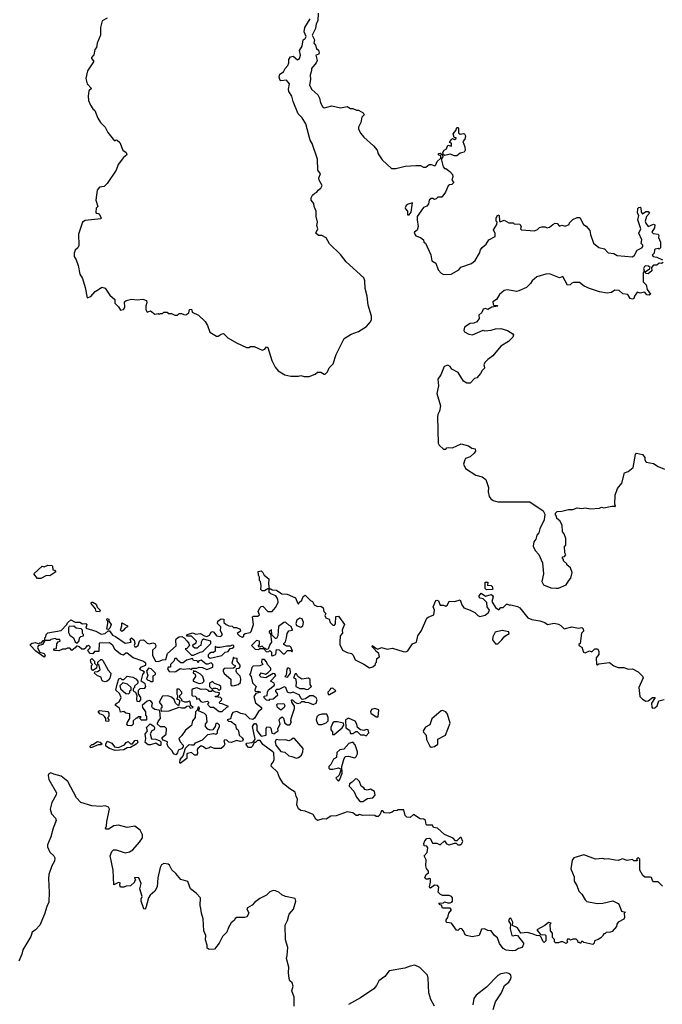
# Model space of a CAD drawing. Extents: x 2293878 to 2522763, y 823964 to 1006972.
# Tile 351 of 407: x 2450372 to 2456184, y 867631 to 876536. Entities that reach past the tile are written whole.
import ezdxf

# ---------------------------------------------------------------- set-up
doc = ezdxf.new("R2010")
doc.units = 0

msp = doc.modelspace()

# ---------------------------------------------------------------- linework, layer by layer
at = {"layer": '0CON20XD'}
for points in [[(2453070.8, 876595), (2453070, 876525), (2453052.5, 876497.5), (2453047.5, 876455), (2453018, 876395), (2453038.8, 876355), (2453032.5, 876325), (2453048.8, 876305), (2453057.5, 876275), (2453075, 876260), (2453080, 876235), (2453075, 876220), (2453050, 876215), (2453061.7, 876168.3), (2453052.5, 876145), (2453012.5, 876095), (2453012.5, 876075), (2453000, 876035), (2453003.3, 875995), (2452993.3, 875945), (2453013.3, 875905), (2453067.5, 875855), (2453085, 875827.5), (2453092.5, 875785), (2453110.7, 875750.7), (2453125, 875740), (2453150, 875745), (2453195, 875757.5), (2453275, 875740), (2453335, 875750), (2453363, 875733), (2453385, 875732.5), (2453417, 875717), (2453437, 875717), (2453480, 875695), (2453486.7, 875675), (2453466.7, 875655), (2453456.7, 875605), (2453437.5, 875565), (2453437.5, 875545), (2453456.4, 875506.4), (2453484.1, 875474.1), (2453573.3, 875395), (2453606.1, 875356.1), (2453615, 875322.5), (2453649.5, 875269.5), (2453735, 875190), (2453775, 875190), (2453859.3, 875210.7), (2453955, 875218), (2453996.4, 875216.4), (2454025, 875202.5), (2454045, 875202.5), (2454075, 875227.5), (2454095, 875227.5), (2454127, 875213), (2454137, 875223), (2454146.4, 875253.6), (2454180, 875285), (2454180, 875305), (2454160, 875315), (2454160, 875325), (2454175, 875330), (2454188.3, 875318.3), (2454200, 875305), (2454200, 875295), (2454188.3, 875281.7), (2454187.5, 875265), (2454202.5, 875205), (2454215, 875190), (2454225, 875190), (2454263.3, 875163.3), (2454287.5, 875135), (2454290, 875115), (2454280, 875085), (2454297, 875063), (2454280, 875045), (2454258.3, 875041.7), (2454247, 875033), (2454222.5, 874975), (2454189.3, 874930.7), (2454155, 874930), (2454140, 874915), (2454125, 874910), (2454109.3, 874919.3), (2454095, 874918.8), (2454076.7, 874905), (2454069.3, 874870.7), (2454055, 874850), (2454023.6, 874836.4), (2453967.5, 874755), (2453966.2, 874725), (2453976.7, 874665), (2453967, 874633), (2453944.2, 874615.8), (2453940, 874605), (2453955, 874580), (2453995.7, 874565.7), (2454023.3, 874545), (2454027.5, 874525), (2454043.6, 874513.6), (2454090.8, 874410.8), (2454099.2, 874355), (2454135, 874333.8), (2454157.5, 874275), (2454185, 874244), (2454205, 874231.2), (2454275, 874233.8), (2454342.5, 874275), (2454361.7, 874298.3), (2454457.7, 874332.3), (2454491.7, 874358.3), (2454532, 874425), (2454540, 874455), (2454554.4, 874475.6), (2454590, 874505), (2454614.2, 874545.8), (2454672.5, 874575), (2454671.7, 874601.7), (2454657.5, 874635), (2454687.5, 874685), (2454690, 874705), (2454682.5, 874715), (2454680, 874745), (2454695, 874770), (2454707.5, 874765), (2454710, 874715), (2454718.3, 874708.3), (2454755, 874722.5), (2454795, 874697.5), (2454835, 874700), (2454845, 874690), (2454895, 874686.2), (2454907.5, 874665), (2454902.5, 874645), (2454910, 874635), (2455027.5, 874627.5), (2455055, 874637.5), (2455073.9, 874656.1), (2455095, 874663.3), (2455123, 874663), (2455143.8, 874653.8), (2455165, 874660), (2455192.5, 874685), (2455215, 874696.2), (2455233.8, 874693.8), (2455255, 874670), (2455275, 874677.5), (2455305, 874670), (2455340, 874685), (2455345, 874700), (2455375, 874727.5), (2455415, 874746.7), (2455437, 874747), (2455470, 874685), (2455495, 874670), (2455528.3, 874628.3), (2455533, 874593), (2455562.5, 874515), (2455610, 874475), (2455662.5, 874462.5), (2455695, 874426.2), (2455745, 874420), (2455775, 874402.5), (2455915, 874392.5), (2455933, 874407), (2455957, 874453), (2455998.3, 874471.7), (2456008.8, 874485), (2456007, 874497), (2455993, 874513), (2455997.5, 874545), (2455972.5, 874605), (2455990, 874645), (2455963.3, 874725), (2455970, 874765), (2455958.8, 874785), (2455963, 874827), (2455971.7, 874838.3), (2455985, 874840), (2455990, 874835), (2455992.5, 874795), (2456005, 874780), (2456035, 874800), (2456055, 874800), (2456067, 874787), (2456040, 874755), (2456028.8, 874715), (2456034.4, 874694.4), (2456057, 874667), (2456105, 874687.5), (2456115, 874680), (2456112.5, 874655), (2456090, 874615), (2456102.5, 874602.5), (2456147.5, 874595), (2456152.5, 874585), (2456150, 874565), (2456167.5, 874522.5)], [(2451165, 876548.8), (2451117.5, 876525), (2451103.3, 876465), (2451103.3, 876395), (2451072.5, 876325), (2451067.5, 876285), (2451052.5, 876265), (2451041.7, 876218.3), (2451022.5, 876195), (2451022.5, 876185), (2451040, 876165), (2451040, 876155), (2450986.4, 876073.6), (2450972, 876005), (2450981.2, 875955), (2451022.5, 875915), (2450996.4, 875893.6), (2450991.2, 875845), (2450996.2, 875805), (2451013.9, 875763.9), (2451035, 875730), (2451052.5, 875715), (2451080, 875645), (2451103.3, 875605), (2451145, 875562.5), (2451170, 875515), (2451217.5, 875455), (2451235, 875440), (2451245, 875450), (2451255, 875447.5), (2451276.7, 875425), (2451306, 875356), (2451333.9, 875333.9), (2451342.5, 875315), (2451310.5, 875289.5), (2451263.3, 875225), (2451246.1, 875173.9), (2451162.5, 875055), (2451135, 875027.5), (2451095, 875021.2), (2451074, 874995), (2451061.2, 874905), (2451080, 874845), (2451065, 874830), (2451060, 874795), (2451065, 874787.5), (2451085, 874782.5), (2451095, 874770), (2451108.8, 874745), (2451106, 874735), (2450965, 874720), (2450940, 874705), (2450904.6, 874595.4), (2450907.1, 874495), (2450897.8, 874472.2), (2450875, 874451.2), (2450864.5, 874425), (2450864.4, 874395), (2450884, 874365), (2450902.4, 874312.4), (2450916.5, 874235), (2450939.5, 874195), (2450964, 874115), (2450981.7, 874021.7), (2451015, 874032.5), (2451053.6, 874076.4), (2451083.9, 874096.1), (2451115, 874117.5), (2451146.4, 874106.4), (2451187.5, 874045), (2451232.5, 874005), (2451233, 873973), (2451265, 873940), (2451285, 873907.5), (2451312.5, 873915), (2451322.5, 873935), (2451320, 873985), (2451335, 873997.5), (2451385, 874007.5), (2451435, 874002.5), (2451485, 874007.5), (2451520, 873995), (2451522.5, 873975), (2451513.3, 873945), (2451512.5, 873915), (2451525, 873890), (2451555, 873902.5), (2451595, 873873.3), (2451625, 873877.5), (2451635, 873872.5), (2451645, 873880), (2451665, 873880), (2451675, 873890), (2451705, 873890), (2451715, 873880), (2451745, 873880), (2451775, 873863.3), (2451800, 873865), (2451815, 873880), (2451835, 873880), (2451858.3, 873868.3), (2451875, 873867.5), (2451902.5, 873885), (2451907.5, 873915), (2451925, 873917.5), (2451930.7, 873890.7), (2451990, 873865), (2452050, 873805), (2452071.7, 873771.7), (2452090.7, 873710.7), (2452152.3, 873672.3), (2452167.5, 873672.5), (2452195, 873692.5), (2452215, 873697.5), (2452255, 873657.5), (2452333.3, 873613.3), (2452425, 873572.5), (2452445, 873572.5), (2452458.3, 873581.7), (2452491.7, 873581.7), (2452565, 873547.5), (2452590, 873555), (2452603.9, 873576.1), (2452615, 873572.5), (2452652.5, 873455), (2452683.6, 873393.6), (2452710.7, 873360.7), (2452770, 873325), (2452823.3, 873313.3), (2452895, 873312.5), (2452915, 873317.5), (2452945, 873307.5), (2452991.7, 873308.3), (2453045, 873330), (2453065, 873347.5), (2453097, 873347), (2453125, 873330), (2453135, 873330), (2453155, 873350), (2453171.7, 873388.3), (2453207, 873423), (2453235, 873507.5), (2453306.1, 873653.9), (2453369.3, 873690.7), (2453435, 873716.7), (2453508.8, 873761.2), (2453545, 873803.3), (2453552.5, 873825), (2453554, 873855), (2453522.9, 873955), (2453515.8, 874035), (2453497.5, 874105), (2453493.8, 874175), (2453485, 874202.5), (2453325, 874346.7), (2453275, 874412.5), (2453175, 874507.5), (2453145, 874562), (2453105, 874582.9), (2453073.3, 874585), (2453050, 874605), (2453070, 874645), (2453060, 874675), (2453066.2, 874705), (2453053.8, 874755), (2453054.1, 874804.1), (2453036.7, 874845), (2453032.5, 874875), (2453007.5, 874905), (2453007.5, 874925), (2453020.7, 874949.3), (2453041.7, 874968.3), (2453060, 874975), (2453072.5, 874995), (2453095, 875012.5), (2453107.5, 875035), (2453080, 875085), (2453076.7, 875105), (2453093, 875143), (2453070, 875175), (2453067.1, 875275), (2453016.7, 875416.7), (2453000.8, 875445), (2452958.8, 875595), (2452927.1, 875647.1), (2452890.8, 875685), (2452845.9, 875795.9), (2452833.8, 875845), (2452805, 875887.5), (2452802.3, 875907.7), (2452812.5, 875955), (2452785, 875987.5), (2452733.9, 875983.9), (2452724.1, 875994.1), (2452720, 876015), (2452726.4, 876043.6), (2452757.5, 876065), (2452772.5, 876095), (2452798.3, 876121.7), (2452806.7, 876145), (2452807.5, 876175), (2452820.7, 876199.3), (2452847, 876207), (2452885, 876173.3), (2452903.3, 876185), (2452913.3, 876215), (2452901.7, 876258.3), (2452926.7, 876295), (2452936.7, 876355), (2452955, 876366.7), (2452963.8, 876385), (2452946.2, 876425), (2452951.2, 876465), (2453000, 876545)], [(2454325, 875303.8), (2454305, 875303.8), (2454265, 875320), (2454218.3, 875308.3), (2454201.7, 875321.7), (2454200, 875335), (2454210, 875355), (2454233, 875367), (2454245, 875400), (2454276.7, 875393.3), (2454278.3, 875418.3), (2454260, 875425), (2454275, 875450), (2454285, 875460), (2454305, 875452.5), (2454318.3, 875461.7), (2454318.3, 875468.3), (2454301.7, 875471.7), (2454293.3, 875505), (2454316.7, 875533.3), (2454325, 875560), (2454335, 875560), (2454341.7, 875551.7), (2454341.7, 875511.7), (2454355, 875500), (2454385, 875507.5), (2454395, 875502.5), (2454403.3, 875485), (2454397.5, 875455), (2454380, 875435), (2454397.5, 875385), (2454400, 875355), (2454393, 875337), (2454355, 875330), (2454325, 875303.8)], [(2453880, 874770), (2453895, 874772.5), (2453912.5, 874795), (2453925, 874880), (2453885, 874866.7), (2453867.5, 874855), (2453857.5, 874835), (2453860, 874825), (2453880, 874805), (2453880, 874770)], [(2456167.5, 874522.5), (2456168.3, 874471.7), (2456155, 874460), (2456147.5, 874467.5), (2456118.3, 874461.7), (2456112.5, 874455), (2456110, 874425), (2456092.5, 874405), (2456100, 874395), (2456135, 874388.8), (2456185, 874363.3)], [(2456191.2, 874338.8), (2456175, 874330), (2456155, 874332.5), (2456135, 874316.2), (2456103.8, 874316.2), (2456087.5, 874295), (2456090, 874265), (2456055, 874237.5), (2456035, 874240), (2456030, 874255), (2456067.5, 874282.5), (2456072.5, 874295), (2456057.5, 874307.5), (2456035, 874310.8), (2456023.8, 874305), (2456013.8, 874285), (2456020, 874265), (2456010, 874245), (2456010, 874165), (2456037, 874137), (2456047.5, 874095), (2456077.5, 874055), (2456066.4, 874043.6), (2456045, 874047.5), (2456025, 874072.5), (2455985, 874061.2), (2455955, 874072.5), (2455932.5, 874035), (2455927.5, 874015), (2455915, 874007.5), (2455892.5, 874015), (2455870.7, 874050.7), (2455827.5, 874057.5), (2455795, 874087.5), (2455755, 874088.8), (2455725, 874067.5), (2455685, 874061.2), (2455615, 874073.8), (2455524.1, 874104.1), (2455475.9, 874125.9), (2455435, 874158), (2455381.7, 874158.3), (2455366.7, 874153.3), (2455351.7, 874138.3), (2455325, 874133.8), (2455285, 874212.5), (2455255, 874200), (2455165, 874238.8), (2455130, 874235), (2455049.3, 874210.7), (2455008, 874175), (2454991.3, 874148.7), (2454955, 874114.2), (2454887.3, 874082.7), (2454865, 874079.2), (2454785, 874092), (2454754.5, 874085.5), (2454710.9, 874049.1), (2454685, 874006.7), (2454650, 873985), (2454653, 873963), (2454661.7, 873951.7), (2454691.7, 873951.7), (2454695.9, 873944.1), (2454643, 873937), (2454606.4, 873913.6), (2454585, 873922.5), (2454565, 873917.5), (2454553, 873887), (2454523.3, 873865), (2454526.7, 873835), (2454505, 873802.5), (2454478.3, 873791.7), (2454445, 873788.8), (2454393.9, 873756.1), (2454387.5, 873725), (2454395, 873712.5), (2454435, 873692.5), (2454467, 873687), (2454565, 873727.5), (2454575, 873722.5), (2454635, 873726.7), (2454675, 873738.8), (2454725, 873743.8), (2454783.9, 873723.9), (2454832.5, 873695), (2454837.5, 873685), (2454832.5, 873665), (2454792.5, 873625), (2454725, 873583.3), (2454652.6, 873497.4), (2454605.8, 873464.2), (2454577.5, 873435), (2454570, 873415), (2454573.3, 873405), (2454576.2, 873385), (2454556, 873364), (2454540, 873335), (2454505, 873297.5), (2454485, 873290), (2454445, 873248.8), (2454415, 873250), (2454385, 873266.7), (2454337.5, 873345), (2454280, 873375), (2454265, 873400), (2454245, 873410), (2454211.7, 873398.3), (2454180, 873325), (2454153.8, 873285), (2454160, 873225), (2454146.2, 873155), (2454178.8, 873045), (2454170, 872995), (2454154.5, 872965.5), (2454151.1, 872945), (2454155.9, 872705.9), (2454165, 872687.5), (2454205, 872652.5), (2454225, 872653.3), (2454235, 872662.5), (2454253.8, 872666.2), (2454285, 872663.3), (2454365, 872700), (2454431.7, 872681.7), (2454460.5, 872660.5), (2454490, 872655), (2454493.3, 872635), (2454483.3, 872615), (2454445, 872582.5), (2454405, 872566.7), (2454396.7, 872555), (2454386.7, 872515), (2454405, 872477.5), (2454496.4, 872416.4), (2454555, 872402.5), (2454586.4, 872376.4), (2454612.5, 872305), (2454607.5, 872265), (2454616.7, 872225), (2454632.3, 872202.3), (2454655, 872186.2), (2454695, 872175.8), (2454985.9, 872175.9), (2455107.5, 872095), (2455120, 872065), (2455116.4, 872013.6), (2455075, 871930), (2455065.9, 871894.1), (2455050, 871875), (2455040.7, 871839.3), (2455023.3, 871815), (2455015.8, 871775), (2455035, 871736.2), (2455068.3, 871698.3), (2455100, 871625), (2455109.2, 871525), (2455094.2, 871455), (2455109.2, 871425), (2455175, 871396.7), (2455225, 871394.2), (2455244.1, 871395.9), (2455313.3, 871425), (2455337.5, 871465), (2455357.5, 871485), (2455370, 871535), (2455355, 871580), (2455320, 871605), (2455320, 871615), (2455291.7, 871641.7), (2455290, 871655), (2455280, 871665), (2455281.7, 871678.3), (2455298.3, 871681.7), (2455310, 871695), (2455302.5, 871715), (2455300, 871775), (2455310, 871785), (2455312.5, 871845), (2455296.7, 871886.7), (2455282.5, 871905), (2455277.5, 871965), (2455257.5, 872005), (2455230, 872025), (2455227, 872047), (2455218.3, 872058.3), (2455218.3, 872071.7), (2455231.7, 872088.3), (2455275, 872090), (2455335, 872107.5), (2455375, 872107.5), (2455415, 872120), (2455455, 872116.7), (2455485, 872122.5), (2455535, 872112.5), (2455615, 872117.5), (2455635, 872126.7), (2455655, 872122.5), (2455727, 872137), (2455747.5, 872137.5), (2455755, 872130), (2455760, 872135), (2455753.3, 872153.3), (2455756.9, 872235), (2455779.2, 872295), (2455818.6, 872345), (2455842, 872438), (2455875, 872450), (2455918.8, 872485), (2455941.2, 872605), (2455950, 872615), (2456003.3, 872605), (2456026.7, 872575), (2456026.7, 872555), (2456037.5, 872535), (2456105, 872523.3), (2456145, 872496.2), (2456205, 872470)], [(2450535, 871482.5), (2450500, 871525), (2450575, 871592.5), (2450595, 871587.5), (2450627, 871603), (2450665, 871600), (2450670, 871595), (2450671.7, 871561.7), (2450688.3, 871558.3), (2450698.3, 871541.7), (2450645, 871507.5), (2450615, 871510), (2450565, 871483.3), (2450535, 871482.5)], [(2450873.6, 870856.4), (2450845, 870832.5), (2450825, 870852.5), (2450805, 870852.5), (2450786.1, 870843.9), (2450758.3, 870841.7), (2450725, 870826.7), (2450690.7, 870830.7), (2450680, 870835), (2450680, 870845), (2450705, 870850), (2450708.3, 870891.7), (2450721.7, 870908.3), (2450740, 870915), (2450735, 870930), (2450705, 870930), (2450695, 870940), (2450655, 870930), (2450645, 870920), (2450600, 870920), (2450580, 870885), (2450538.3, 870871.7), (2450533.3, 870855), (2450556.1, 870816.1), (2450593, 870803), (2450602.5, 870785), (2450595, 870770), (2450517.5, 870825), (2450470, 870875), (2450471.7, 870888.3), (2450485, 870897.5), (2450515, 870902.5), (2450545, 870890), (2450555, 870900), (2450568.3, 870901.7), (2450585, 870920), (2450600, 870920), (2450600, 870945), (2450610, 870955), (2450613, 870977), (2450628.3, 870991.7), (2450748.3, 871011.7), (2450796.7, 871063.3), (2450807.5, 871085), (2450835, 871107.5), (2450875, 871087.5), (2450915, 871087.5), (2450940.7, 871070.7), (2450970, 871075), (2450980, 871065), (2450971.7, 871031.7), (2451060, 871005), (2451108.3, 870978.3), (2451145, 870983.3), (2451171.7, 871008.3), (2451185, 871010), (2451210.7, 870970.7), (2451238.3, 870958.3), (2451325, 870897.5), (2451380, 870905), (2451372.5, 870935), (2451385, 870946.7), (2451406.7, 870925), (2451412.5, 870895), (2451407.5, 870875), (2451413, 870863), (2451425, 870863.3), (2451445, 870877.5), (2451456.7, 870915), (2451466.1, 870923.9), (2451487.7, 870927.7), (2451501.7, 870921.7), (2451526.1, 870896.1), (2451545, 870890), (2451575, 870900), (2451593.3, 870893.3), (2451603.3, 870875), (2451601.7, 870858.3), (2451572.5, 870835), (2451572.5, 870785), (2451600, 870735), (2451628.3, 870731.7), (2451665, 870747.5), (2451695, 870750), (2451710, 870805), (2451787, 870873), (2451783.3, 870925), (2451790.5, 870939.5), (2451814.1, 870955.9), (2451838, 870958), (2451860, 870945), (2451886.4, 870916.4), (2451902.5, 870895), (2451907.5, 870875), (2451885, 870850), (2451870, 870845), (2451925, 870787.5), (2451945, 870790), (2452003.6, 870816.4), (2452029.3, 870820.7), (2452100, 870895), (2452100, 870915), (2452035, 870932.5), (2452022.5, 870925), (2452012.5, 870905), (2452010, 870875), (2451995, 870870), (2451977, 870853), (2451955, 870852.5), (2451940, 870865), (2451938.3, 870881.7), (2451968.3, 870901.7), (2451972.5, 870915), (2451925, 870960), (2451881.7, 870961.7), (2451890, 870975), (2451935, 870990), (2451965, 870980), (2452005, 870986.2), (2452043, 870963), (2452065, 870957.5), (2452089.3, 870970.7), (2452105, 870997.5), (2452115, 871002.5), (2452128.3, 870998.3), (2452153, 870963), (2452185, 870957.5), (2452197, 870963), (2452207.5, 870975), (2452188.3, 871008.3), (2452190, 871045), (2452160, 871075), (2452165, 871097.5), (2452195, 871117.5), (2452220, 871115), (2452220, 871085), (2452240, 871065), (2452263.6, 871053.6), (2452295, 871050), (2452305, 871040), (2452331.7, 871038.3), (2452367.5, 871025), (2452370, 871005), (2452340, 870985), (2452360, 870965), (2452385, 870952.5), (2452398.3, 870961.7), (2452400, 870975), (2452410, 870985), (2452457, 870993), (2452467, 871003), (2452487.5, 871065), (2452477.5, 871135), (2452487, 871143), (2452525, 871140), (2452540, 871155), (2452530, 871185), (2452543.6, 871216.4), (2452555, 871227.5), (2452571.7, 871231.7), (2452615, 871182.5), (2452655, 871183.3), (2452685, 871220), (2452710, 871265), (2452707.5, 871295), (2452687.5, 871325), (2452643, 871343), (2452630, 871355), (2452630, 871390), (2452615, 871390), (2452585, 871370), (2452565, 871370), (2452553, 871383), (2452557.5, 871415), (2452550, 871455), (2452542.5, 871465), (2452542.5, 871495), (2452533, 871513), (2452530, 871545), (2452555, 871550), (2452572.5, 871535), (2452583.6, 871513.6), (2452625, 871480), (2452622.5, 871435), (2452630, 871390), (2452645, 871390), (2452655, 871380), (2452695, 871377.5), (2452743, 871343), (2452791.7, 871341.7), (2452866.7, 871306.7), (2452883.3, 871263.3), (2452895, 871250), (2452900, 871265), (2452922.5, 871285), (2452935, 871320), (2452955, 871330), (2453003.6, 871283.6), (2453020, 871275), (2453035, 871243.3), (2453065, 871227.5), (2453095, 871232.5), (2453116.4, 871216.4), (2453123, 871183), (2453140, 871165), (2453132.5, 871147.5), (2453140, 871125), (2453170, 871115), (2453180, 871085), (2453205, 871060), (2453220, 871060), (2453227, 871073), (2453231.7, 871138.3), (2453255, 871140), (2453310, 871065), (2453292.5, 871025), (2453287.5, 871015), (2453291.7, 870988.3), (2453270, 870965), (2453266.7, 870905), (2453267.5, 870885), (2453292.5, 870835), (2453335, 870812.5), (2453374, 870804), (2453387.7, 870787.7), (2453405, 870747.5), (2453486.1, 870706.1), (2453535, 870673.3), (2453565, 870682.5), (2453590, 870705), (2453590, 870715), (2453600, 870725), (2453601.7, 870758.3), (2453627.5, 870775), (2453620, 870805), (2453593.6, 870823.6), (2453588.3, 870838.3), (2453560, 870865), (2453563, 870877), (2453591.7, 870851.7), (2453612.5, 870842.5), (2453645, 870857.5), (2453695, 870843.3), (2453745, 870851.2), (2453840.7, 870820.7), (2453865, 870820), (2453883, 870827), (2453925, 870890), (2453960, 870905), (2453972.5, 870965), (2454007, 871013), (2454055, 871122.5), (2454065, 871133.3), (2454117.5, 871155), (2454122.5, 871195), (2454112.5, 871225), (2454135, 871282.5), (2454145, 871286.2), (2454159.3, 871279.3), (2454175, 871240), (2454205, 871240), (2454225, 871232.5), (2454242.5, 871245), (2454255, 871277.5), (2454306.1, 871273.9), (2454355, 871290), (2454370, 871245), (2454388.3, 871218.3), (2454445, 871196.7), (2454487.5, 871175), (2454516.7, 871146.7), (2454535, 871137.5), (2454580.7, 871149.3), (2454612.5, 871175), (2454622.5, 871195), (2454600, 871225), (2454597.5, 871265), (2454565, 871297.5), (2454537.5, 871305), (2454527.5, 871315), (2454527.5, 871325), (2454545, 871350), (2454585, 871322.5), (2454635, 871337.5), (2454645, 871332.5), (2454653.3, 871315), (2454643, 871273), (2454675, 871220), (2454705, 871200), (2454725, 871220), (2454745, 871220), (2454775, 871250), (2454785, 871250), (2454805, 871240), (2454815, 871242.5), (2454875, 871227.5), (2454895, 871215.8), (2454967.3, 871127.3), (2455005, 871110.8), (2455075, 871100), (2455120, 871085), (2455145, 871066.2), (2455205, 871077.5), (2455245, 871068.8), (2455267.3, 871057.3), (2455295, 871027.5), (2455365, 871046.2), (2455425, 871032.5), (2455455, 871040), (2455467, 871027), (2455470, 871005), (2455453, 870987), (2455440, 870895), (2455430, 870885), (2455430, 870875), (2455455, 870860), (2455472.5, 870815), (2455485, 870810), (2455525, 870826.7), (2455545, 870820), (2455575, 870847.5), (2455596.4, 870846.4), (2455610, 870825), (2455610, 870795), (2455586.2, 870765), (2455590, 870705), (2455595, 870700), (2455608.3, 870711.7), (2455705, 870723.3), (2455745, 870693.8), (2455785, 870676.2), (2455835, 870676), (2455875, 870662.9), (2455915.5, 870665.5), (2455965, 870639.2), (2456005, 870597.5), (2456010, 870585), (2455971.4, 870495), (2455981.2, 870415), (2456005, 870390), (2456035, 870373.8), (2456055, 870376.2), (2456095, 870406.2), (2456120, 870405), (2456087.5, 870355), (2456088.3, 870318.3), (2456095, 870310), (2456115, 870312.5), (2456138.3, 870331.7), (2456153.3, 870376.7), (2456201.7, 870388.3)], [(2454595, 871380), (2454581.7, 871391.7), (2454581.7, 871448.3), (2454605, 871450), (2454601.7, 871421.7), (2454635, 871420), (2454645, 871410), (2454650, 871385), (2454645, 871382.5), (2454595, 871380)], [(2451095, 871180), (2451063.3, 871183.3), (2451058.3, 871208.3), (2451017.5, 871255), (2451021.7, 871268.3), (2451035, 871267.5), (2451065, 871250), (2451072.5, 871222.5), (2451100, 871195), (2451095, 871180)], [(2450895, 870900), (2450911.7, 870918.3), (2450913.6, 870946.4), (2450925, 870957.5), (2450950, 870965), (2450950, 870975), (2450940, 870985), (2450940, 871015), (2450927, 871027), (2450883, 871033), (2450861.7, 871051.7), (2450821.2, 871048.8), (2450812.5, 871035), (2450812.5, 870995), (2450825, 870970), (2450860, 870945), (2450875, 870910), (2450885, 870900), (2450895, 870900)], [(2451175, 871020), (2451160, 871025), (2451170, 871075), (2451170, 871095), (2451160, 871105), (2451165, 871120), (2451180, 871115), (2451180, 871095), (2451200, 871065), (2451187, 871033), (2451175, 871020)], [(2451295, 871003.3), (2451283.3, 871015), (2451297.5, 871055), (2451295, 871080), (2451347.5, 871055), (2451346.4, 871043.6), (2451325, 871032.5), (2451309.5, 871010.5), (2451295, 871003.3)], [(2452655, 870782.5), (2452690, 870795), (2452695, 870840), (2452718.3, 870838.3), (2452755, 870800), (2452768.3, 870801.7), (2452795, 870830), (2452825, 870830), (2452835, 870820), (2452840, 870825), (2452828.3, 870858.3), (2452815, 870870), (2452785, 870870), (2452760, 870885), (2452760, 870895), (2452775, 870910), (2452786.7, 870945), (2452790, 870985), (2452805, 871007.5), (2452840, 871015), (2452828.3, 871048.3), (2452805, 871060), (2452775, 871087.5), (2452760, 871085), (2452713, 871047), (2452706.7, 870965), (2452695, 870940), (2452685, 870940), (2452651.7, 870971.7), (2452648.3, 871018.3), (2452630, 871005), (2452630, 870995), (2452640, 870985), (2452650, 870905), (2452633.3, 870886.7), (2452618.3, 870841.7), (2452605, 870840), (2452595, 870850), (2452580, 870850), (2452580, 870845), (2452605, 870820), (2452627, 870823), (2452635, 870830), (2452650, 870815), (2452650, 870785), (2452655, 870782.5)], [(2452915, 871043.3), (2452932.5, 871055), (2452937.5, 871085), (2452928.3, 871118.3), (2452905, 871122.5), (2452880, 871105), (2452870, 871075), (2452877, 871057), (2452915, 871043.3)], [(2454675, 870890), (2454695, 870892.5), (2454733, 870927), (2454758.3, 870961.7), (2454800, 870985), (2454795, 871000), (2454735, 871012.5), (2454672.3, 870997.7), (2454650, 870955), (2454647, 870927), (2454675, 870890)], [(2454277.5, 868605), (2454255, 868616), (2454195, 868616.2), (2454177.5, 868625), (2454157.5, 868645), (2454161.7, 868691.7), (2454150, 868705), (2454125, 868710), (2454088.3, 868681.7), (2454080, 868685), (2454077.5, 868695), (2454088.8, 868735), (2454087, 868767), (2454075, 868770), (2454067, 868763), (2454047, 868763), (2454037.5, 868775), (2454047.5, 868805), (2454068.3, 868821.7), (2454070, 868835), (2454050.7, 868860.7), (2454046.2, 868885), (2454049.3, 868939.3), (2454030, 868975), (2454057, 869003), (2454062.5, 869045), (2454055, 869060), (2454030, 869065), (2454027.5, 869085), (2454035, 869110), (2454055, 869130), (2454075, 869132.5), (2454088.3, 869128.3), (2454105, 869090), (2454145, 869090), (2454175, 869072.5), (2454215, 869110), (2454233.6, 869083.6), (2454255, 869072.5), (2454305, 869090), (2454318.3, 869088.3), (2454335, 869072.5), (2454355, 869072.5), (2454370, 869085), (2454380, 869105), (2454365, 869140), (2454355, 869140), (2454325, 869110), (2454315, 869110), (2454293.6, 869133.6), (2454215, 869167.5), (2454150, 869225), (2454115, 869230), (2454105, 869250), (2454055, 869250), (2454047.5, 869257.5), (2454042.5, 869295), (2454026.7, 869306.7), (2453995, 869307.5), (2453935, 869347.5), (2453905, 869320), (2453873, 869323), (2453858.3, 869338.3), (2453845, 869390), (2453795, 869390), (2453787, 869383), (2453755, 869380), (2453741.7, 869368.3), (2453715, 869360), (2453673, 869363), (2453655, 869380), (2453645, 869380), (2453630, 869345), (2453615, 869330), (2453595, 869330), (2453585, 869340), (2453533, 869343), (2453475, 869337.5), (2453445, 869347.5), (2453431.7, 869338.3), (2453415, 869337.5), (2453385, 869363.8), (2453335, 869371.4), (2453235, 869336), (2453185.9, 869334.1), (2453145, 869306.7), (2453115, 869310), (2453065, 869293.8), (2453050, 869305), (2453025, 869347.5), (2452955, 869377.5), (2452915, 869383.3), (2452895, 869400), (2452877.5, 869435), (2452886.2, 869485), (2452871.2, 869515), (2452865, 869550), (2452815, 869580), (2452757.5, 869625), (2452723.3, 869683.3), (2452705, 869730), (2452647.5, 869785), (2452648.3, 869801.7), (2452665, 869820), (2452672.5, 869845), (2452670, 869905), (2452662.5, 869915), (2452571.7, 869981.7), (2452547, 870017), (2452523, 870017), (2452505, 870000), (2452491.7, 869998.3), (2452476.7, 869965), (2452465, 869953.3), (2452442.5, 869955), (2452422.5, 869975), (2452420, 869985), (2452427.5, 869992.5), (2452471.7, 869998.3), (2452490, 870010), (2452501.7, 870028.3), (2452477.5, 870145), (2452495, 870170), (2452505, 870170), (2452517, 870157), (2452518.3, 870108.3), (2452555, 870057.5), (2452600, 870065), (2452600, 870125), (2452608.3, 870141.7), (2452635, 870136.7), (2452645, 870127.5), (2452653.6, 870083.6), (2452675, 870077.5), (2452682.5, 870085), (2452710, 870105), (2452706.7, 870125), (2452726.7, 870165), (2452717.5, 870205), (2452725, 870217.5), (2452745, 870230), (2452759.3, 870219.3), (2452770, 870175), (2452795, 870160), (2452815, 870160), (2452830, 870185), (2452823.3, 870195), (2452827.5, 870215), (2452856.7, 870305), (2452856.4, 870326.4), (2452832.5, 870365), (2452830, 870385), (2452840, 870385), (2452860, 870365), (2452885, 870352.5), (2452911.7, 870358.3), (2452925, 870370), (2452945, 870370), (2452953, 870363), (2452985, 870360), (2453025, 870343.8), (2453053.3, 870355), (2453063.3, 870385), (2453055, 870402.5), (2453025, 870420), (2452995, 870420), (2452957, 870393), (2452928.3, 870388.3), (2452917, 870397), (2452899.3, 870429.3), (2452885, 870437.5), (2452845, 870453.3), (2452815, 870446.2), (2452795, 870453.3), (2452780, 870495), (2452765, 870502.5), (2452715, 870477.5), (2452695, 870477.5), (2452685, 870470), (2452685, 870460), (2452701.7, 870441.7), (2452702.5, 870425), (2452665, 870390), (2452633, 870387), (2452625, 870380), (2452603, 870383), (2452583, 870403), (2452583, 870417), (2452610, 870425), (2452612.5, 870455), (2452622.5, 870475), (2452672.5, 870515), (2452677.5, 870525), (2452672.5, 870535), (2452640, 870555), (2452687.5, 870605), (2452679.3, 870619.3), (2452665, 870622.5), (2452597, 870583), (2452555, 870590), (2452542.5, 870605), (2452555, 870630), (2452595, 870617.5), (2452619.3, 870630.7), (2452642.5, 870655), (2452642.5, 870665), (2452640, 870675), (2452613, 870703), (2452605, 870730), (2452585, 870750), (2452561.7, 870748.3), (2452560, 870725), (2452570, 870705), (2452545, 870692.5), (2452485, 870690), (2452473, 870677), (2452460, 870625), (2452450, 870615), (2452467, 870597), (2452479.3, 870539.3), (2452510, 870505), (2452497.5, 870475), (2452501.7, 870461.7), (2452525, 870462.5), (2452550, 870455), (2452509.3, 870440.7), (2452490, 870415), (2452506.4, 870356.4), (2452560, 870315), (2452558.3, 870301.7), (2452530.7, 870279.3), (2452495, 870220), (2452481.7, 870208.3), (2452455, 870213.3), (2452413.3, 870253.3), (2452372.7, 870262.7), (2452335, 870280), (2452300.7, 870269.3), (2452290, 870255), (2452278.3, 870211.7), (2452250, 870205), (2452261.7, 870191.7), (2452285, 870190), (2452325, 870160), (2452330, 870125), (2452345, 870117.5), (2452352.5, 870105), (2452357.5, 870065), (2452385, 870040), (2452392.5, 870025), (2452388.3, 870011.7), (2452365, 870007.5), (2452335, 870017.5), (2452285, 870000), (2452263, 870003), (2452245, 870020), (2452228.3, 870021.7), (2452220, 870015), (2452227.5, 869985), (2452220, 869965), (2452195, 869943.3), (2452133.9, 869943.9), (2452095, 869960), (2452085, 869950), (2452055, 869942.5), (2452035, 869960), (2452015, 869967.5), (2451982.5, 869945), (2451977.5, 869935), (2451981.7, 869898.3), (2451970, 869885), (2451953, 869883), (2451925, 869907.5), (2451889.3, 869900.7), (2451882.5, 869895), (2451882.5, 869855), (2451825, 869810), (2451820, 869815), (2451822.5, 869845), (2451850.7, 869879.3), (2451871.7, 869948.3), (2451905, 869980), (2451925, 869977.5), (2451951.7, 869978.3), (2451963, 869997), (2452025, 870022.5), (2452075, 870070), (2452125, 870080), (2452147, 870073), (2452160, 870085), (2452160, 870105), (2452180, 870145), (2452180, 870155), (2452165, 870170), (2452145, 870170), (2452140, 870145), (2452120, 870115), (2452095, 870110), (2452075, 870120), (2452052.5, 870145), (2452052.5, 870165), (2452067.5, 870185), (2452061.7, 870241.7), (2452045, 870262.5), (2451990, 870285), (2451997.5, 870305), (2451995, 870320), (2451985, 870320), (2451978.3, 870291.7), (2451963, 870277), (2451960, 870225), (2451936.1, 870193.9), (2451925.8, 870154.2), (2451870.5, 870109.5), (2451838.3, 870061.7), (2451812.5, 870035), (2451822.5, 870005), (2451850, 869975), (2451851.7, 869958.3), (2451837, 869943), (2451805, 869930), (2451800, 869905), (2451785, 869887.5), (2451762.5, 869895), (2451750, 869925), (2451715, 869960), (2451707.5, 869985), (2451710, 870005), (2451670, 870020), (2451660, 870035), (2451660, 870045), (2451697, 870073), (2451700, 870125), (2451685, 870140), (2451645, 870140), (2451620, 870165), (2451617.5, 870175), (2451626.4, 870193.6), (2451646.7, 870215), (2451640, 870285), (2451631.7, 870291.7), (2451595, 870296.7), (2451573.6, 870313.6), (2451567.5, 870325), (2451572.5, 870355), (2451560.7, 870370.7), (2451545, 870377.5), (2451525, 870373.3), (2451480, 870335), (2451482.5, 870315), (2451510, 870275), (2451510, 870245), (2451520, 870235), (2451520, 870205), (2451515, 870200), (2451475, 870200), (2451460, 870215), (2451470, 870230), (2451445, 870230), (2451435, 870220), (2451425, 870220), (2451400, 870195), (2451400, 870165), (2451385, 870150), (2451351.7, 870151.7), (2451340, 870165), (2451348.3, 870181.7), (2451370, 870215), (2451368.3, 870258.3), (2451333, 870263), (2451315, 870280), (2451283, 870273), (2451275, 870310), (2451240, 870335), (2451240, 870345), (2451250, 870355), (2451273, 870367), (2451290, 870405), (2451273.6, 870443.6), (2451243, 870473), (2451253, 870527), (2451270, 870575), (2451285, 870580), (2451295, 870570), (2451315, 870570), (2451345, 870600), (2451395, 870588.8), (2451422.5, 870575), (2451440, 870555), (2451440, 870535), (2451411.7, 870508.3), (2451410, 870495), (2451400, 870485), (2451400, 870465), (2451420, 870455), (2451432.5, 870425), (2451427.5, 870395), (2451431.7, 870371.7), (2451455, 870370), (2451467.5, 870385), (2451467.5, 870405), (2451448.3, 870438.3), (2451448.3, 870471.7), (2451463, 870487), (2451505, 870490), (2451512.5, 870505), (2451508.3, 870528.3), (2451470, 870555), (2451486.7, 870615), (2451500, 870635), (2451490, 870645), (2451462.5, 870655), (2451457.5, 870665), (2451475, 870683.3), (2451513, 870697), (2451513.3, 870715), (2451485.9, 870735.9), (2451400, 870765), (2451345, 870807.5), (2451331.7, 870808.3), (2451311.7, 870788.3), (2451285, 870797.5), (2451235, 870837.5), (2451215.8, 870875.8), (2451185, 870900), (2451091.7, 870898.3), (2451088.3, 870821.7), (2451048.3, 870821.7), (2451035, 870800), (2451010, 870805), (2450993.3, 870823.3), (2450990, 870835), (2451010, 870855), (2451010, 870865), (2450995, 870880), (2450985, 870870), (2450975, 870870), (2450970, 870855), (2450956.7, 870843.3), (2450935, 870843.3), (2450910, 870865), (2450895, 870870), (2450885, 870870), (2450873.6, 870856.4)], [(2452095, 870762.5), (2452200, 870785), (2452230, 870815), (2452258.3, 870821.7), (2452275, 870850), (2452295, 870852.5), (2452308.3, 870861.7), (2452310, 870875), (2452295, 870880), (2452275, 870870), (2452245, 870870), (2452185, 870857.5), (2452158.3, 870858.3), (2452141.7, 870868.3), (2452140, 870825), (2452125, 870812.5), (2452105, 870812.5), (2452090, 870805), (2452078.3, 870791.7), (2452077.5, 870775), (2452095, 870762.5)], [(2452535, 870840), (2452545, 870850), (2452580, 870850), (2452580, 870855), (2452565, 870870), (2452541.7, 870861.7), (2452530, 870875), (2452540, 870885), (2452540, 870915), (2452515, 870920), (2452470, 870875), (2452501.7, 870841.7), (2452535, 870840)], [(2451035, 870650), (2451022.5, 870665), (2451022.5, 870695), (2451030, 870705), (2451020, 870715), (2451013.6, 870736.4), (2451015, 870750), (2451025, 870757.5), (2451050, 870735), (2451050, 870715), (2451070, 870695), (2451068.3, 870671.7), (2451035, 870650)], [(2451145, 870546.7), (2451123.9, 870553.9), (2451114.1, 870564.1), (2451109.3, 870589.3), (2451075, 870603.3), (2451050, 870625), (2451051.7, 870638.3), (2451075, 870640), (2451100, 870655), (2451090, 870695), (2451080, 870705), (2451080, 870725), (2451105, 870750), (2451115, 870750), (2451125, 870740), (2451173.9, 870653.9), (2451196.7, 870625), (2451191.7, 870588.3), (2451180, 870565), (2451165, 870552.5), (2451145, 870546.7)], [(2451775, 870637.5), (2451785, 870642.5), (2451825, 870667.5), (2451855, 870663.3), (2451905, 870667.5), (2451925, 870660), (2451935, 870670), (2451975, 870670), (2451995, 870680), (2452027, 870677), (2452065, 870660), (2452118.3, 870681.7), (2452120, 870705), (2452105, 870720), (2452075, 870707.5), (2452058.3, 870708.3), (2452015, 870742.5), (2451991.7, 870738.3), (2451985, 870720), (2451978.3, 870738.3), (2451945, 870740), (2451935, 870760), (2451880, 870745), (2451851.7, 870718.3), (2451828.3, 870718.3), (2451800, 870745), (2451795, 870760), (2451775, 870760), (2451767.5, 870735), (2451737.5, 870705), (2451735, 870680), (2451715, 870680), (2451710, 870665), (2451725, 870640), (2451775, 870637.5)], [(2452295, 870512.5), (2452315, 870513.3), (2452347, 870523), (2452368.3, 870541.7), (2452372.5, 870575), (2452365, 870600), (2452335, 870630), (2452330, 870645), (2452331.7, 870668.3), (2452358.3, 870671.7), (2452367.5, 870682.5), (2452367, 870697), (2452340, 870735), (2452338.3, 870758.3), (2452312.5, 870762.5), (2452305, 870770), (2452290, 870715), (2452305, 870700), (2452320, 870695), (2452318.3, 870681.7), (2452305, 870670), (2452223, 870667), (2452213, 870657), (2452212.5, 870645), (2452221.7, 870621.7), (2452280.7, 870570.7), (2452281.2, 870521.2), (2452295, 870512.5)], [(2451575, 870550), (2451580, 870555), (2451578.3, 870601.7), (2451600, 870615), (2451600, 870625), (2451560, 870665), (2451538.3, 870671.7), (2451520, 870645), (2451532.5, 870605), (2451520, 870575), (2451531.7, 870561.7), (2451545, 870560), (2451555, 870550), (2451575, 870550)], [(2451995, 870533.3), (2452025, 870537.5), (2452040, 870555), (2452027.5, 870595), (2452006.1, 870616.1), (2451965, 870640), (2451951.7, 870641.7), (2451945, 870650), (2451940, 870625), (2451958.3, 870618.3), (2451962.5, 870595), (2451940, 870565), (2451940, 870555), (2451995, 870533.3)], [(2452795, 870590), (2452820, 870625), (2452817.5, 870665), (2452805, 870670), (2452795, 870670), (2452788.3, 870661.7), (2452781.7, 870608.3), (2452770, 870595), (2452795, 870590)], [(2452965, 870477.5), (2452985, 870480), (2453010, 870505), (2453000, 870525), (2452998.3, 870568.3), (2452985, 870580), (2452925, 870572.5), (2452887, 870597), (2452875, 870620), (2452865, 870620), (2452850, 870585), (2452867, 870577), (2452872.5, 870545), (2452870, 870505), (2452907, 870487), (2452945, 870486.7), (2452965, 870477.5)], [(2451355, 870440), (2451368.3, 870451.7), (2451370, 870465), (2451380, 870475), (2451380, 870495), (2451347, 870527), (2451305, 870540), (2451278.3, 870511.7), (2451283, 870483), (2451331.7, 870441.7), (2451355, 870440)], [(2452175, 870470), (2452190, 870485), (2452190, 870505), (2452175, 870517.5), (2452135, 870532.5), (2452115, 870550), (2452090, 870535), (2452090, 870505), (2452111.7, 870481.7), (2452125, 870490), (2452145, 870490), (2452157, 870487), (2452175, 870470)], [(2451651.7, 870281.7), (2451725, 870284), (2451815, 870320), (2451835, 870312.5), (2451865, 870312.5), (2451883, 870327), (2451905, 870330), (2451915, 870310), (2451940, 870315), (2451920, 870335), (2451915, 870367.5), (2451905, 870372.5), (2451887, 870363), (2451865, 870362.5), (2451840, 870375), (2451838.3, 870388.3), (2451820, 870405), (2451820, 870425), (2451838.3, 870441.7), (2451840, 870455), (2451815, 870480), (2451795, 870480), (2451792.5, 870435), (2451800, 870425), (2451800, 870405), (2451790, 870395), (2451808.3, 870388.3), (2451820, 870375), (2451808.3, 870331.7), (2451780, 870355), (2451768.3, 870388.3), (2451745, 870410), (2451711.7, 870421.7), (2451665, 870417.5), (2451632.5, 870365), (2451657.5, 870335), (2451657, 870313), (2451650, 870305), (2451651.7, 870281.7)], [(2452205, 870280), (2452245, 870320), (2452260, 870325), (2452205, 870350), (2452181.7, 870351.7), (2452180, 870365), (2452198.3, 870381.7), (2452200, 870395), (2452187, 870407), (2452141.7, 870411.7), (2452143, 870417), (2452168.3, 870421.7), (2452177, 870433), (2452178.3, 870448.3), (2452143, 870453), (2452115, 870470), (2452105, 870460), (2452085, 870460), (2452079.3, 870469.3), (2452055, 870482.5), (2452015, 870477.5), (2451975, 870492.5), (2451940, 870485), (2451930, 870475), (2451928.3, 870428.3), (2451935, 870420), (2451958.3, 870418.3), (2451970, 870405), (2451971.7, 870391.7), (2451988.3, 870398.3), (2452010.7, 870370.7), (2452025, 870362.5), (2452071.7, 870371.7), (2452080, 870365), (2452080, 870355), (2452070, 870345), (2452095, 870320), (2452125, 870320), (2452175, 870280), (2452205, 870280)], [(2453161.7, 870431.7), (2453175, 870432.5), (2453230, 870465), (2453205, 870490), (2453181.7, 870488.3), (2453178.3, 870471.7), (2453160, 870455), (2453161.7, 870431.7)], [(2452735, 870292.5), (2452702.5, 870315), (2452698.3, 870341.7), (2452702.5, 870347.5), (2452761.7, 870351.7), (2452770, 870335), (2452763.3, 870315), (2452735, 870292.5)], [(2451175, 870190), (2451151.7, 870191.7), (2451150, 870215), (2451140, 870235), (2451127, 870247), (2451097, 870257), (2451081.7, 870278.3), (2451095, 870287.5), (2451168.3, 870278.3), (2451177.5, 870265), (2451177.5, 870235), (2451170, 870225), (2451170, 870215), (2451180, 870205), (2451175, 870190)], [(2453105, 870162.5), (2453145, 870177.5), (2453162.5, 870195), (2453163.3, 870225), (2453150, 870255), (2453105, 870256.7), (2453075, 870246.7), (2453059.3, 870230.7), (2453053.8, 870205), (2453065, 870170), (2453075, 870162.5), (2453105, 870162.5)], [(2453615, 870232.5), (2453620, 870295), (2453585, 870306.7), (2453555, 870297.5), (2453543.6, 870276.4), (2453547.5, 870265), (2453595, 870232.5), (2453615, 870232.5)], [(2454095, 869957.5), (2454125, 869962.5), (2454152.5, 869985), (2454155, 870030), (2454222.5, 870065), (2454266.2, 870175), (2454240, 870255), (2454225, 870276.7), (2454195, 870288.8), (2454182.5, 870285), (2454098.3, 870211.7), (2454080.7, 870159.3), (2454043.6, 870136.4), (2454022.5, 870105), (2454023, 870093), (2454047.5, 870065), (2454050, 870025), (2454082.5, 869965), (2454095, 869957.5)], [(2451645, 869972.5), (2451633, 869973), (2451605, 869992.5), (2451555, 869977.5), (2451535, 869977.5), (2451508.3, 869998.3), (2451512.5, 870035), (2451507.5, 870075), (2451527.5, 870105), (2451520, 870135), (2451553, 870167), (2451586.4, 870146.4), (2451592.5, 870135), (2451587.5, 870115), (2451567, 870103), (2451553, 870077), (2451563, 870033), (2451605, 870030), (2451640, 870015), (2451650, 870005), (2451650, 869975), (2451645, 869972.5)], [(2453215, 870070), (2453289.3, 870130.7), (2453302.5, 870155), (2453300, 870175), (2453245, 870186), (2453215, 870186.2), (2453203.8, 870176.2), (2453187.5, 870135), (2453187.5, 870115), (2453202.5, 870095), (2453201.7, 870071.7), (2453215, 870070)], [(2453505, 870060), (2453530, 870085), (2453525, 870112.5), (2453507, 870117), (2453485, 870107.5), (2453453.8, 870113.8), (2453427.5, 870135), (2453422.5, 870165), (2453405, 870192.5), (2453345, 870220), (2453320, 870205), (2453323, 870133), (2453355, 870110), (2453365, 870080), (2453385, 870080), (2453413, 870097), (2453425, 870097.5), (2453455, 870067.5), (2453485, 870067.5), (2453505, 870060)], [(2451011.7, 869951.7), (2451010, 869965), (2451025, 869980), (2451035, 869980), (2451075, 870007.5), (2451101.7, 870001.7), (2451117, 869987), (2451105, 869977.5), (2451083, 869977), (2451025, 869952.5), (2451011.7, 869951.7)], [(2451235, 869927.5), (2451185, 869943.3), (2451150, 869965), (2451150, 869985), (2451165, 870010), (2451205, 869992.5), (2451229.3, 869959.3), (2451265, 869952.5), (2451320.7, 869979.3), (2451335, 869997.5), (2451353, 870007), (2451375, 869987.5), (2451391.7, 869988.3), (2451415, 870017.5), (2451435, 870020), (2451441.7, 869998.3), (2451425, 869982.5), (2451375, 869952.5), (2451345, 869950), (2451315, 869932.5), (2451235, 869927.5)], [(2452875, 869856.7), (2452895, 869862.5), (2452920, 869885), (2452932.5, 869915), (2452936.7, 869945), (2452857.5, 870035), (2452845, 870037.5), (2452828.3, 870021.7), (2452805, 870013.3), (2452775, 870022.5), (2452725, 870020), (2452693.3, 870026.7), (2452683.8, 870005), (2452687.5, 869975), (2452735, 869917.5), (2452770.7, 869910.7), (2452805, 869877.5), (2452835, 869873.3), (2452875, 869856.7)], [(2453255, 869650), (2453267, 869663), (2453289.3, 869720.7), (2453287, 869783), (2453303.3, 869845), (2453317, 869873), (2453345, 869876.2), (2453399.3, 869860.7), (2453413, 869867), (2453427.5, 869895), (2453427.5, 869915), (2453407.3, 869977.3), (2453385, 870003.3), (2453349.5, 869990.5), (2453305, 869937.5), (2453268.3, 869931.7), (2453241.7, 869908.3), (2453237, 869863), (2453210.7, 869849.3), (2453185, 869800), (2453168.3, 869781.7), (2453168.3, 869768.3), (2453178.3, 869758.3), (2453205, 869756.7), (2453255, 869770), (2453278.3, 869758.3), (2453262.5, 869705), (2453230, 869675), (2453255, 869650)], [(2452854, 867615), (2452854, 867695), (2452834.2, 867754.2), (2452846.2, 867795), (2452836.2, 867825), (2452814.3, 867844.3), (2452808, 867865), (2452802.5, 867915), (2452807, 867967), (2452786, 868045), (2452791.7, 868071.7), (2452796.2, 868145), (2452776.7, 868215), (2452773.9, 868346.1), (2452795, 868390), (2452808.8, 868445), (2452849.5, 868490.5), (2452870, 868565), (2452865, 868587.5), (2452775, 868606.2), (2452741.9, 868621.9), (2452715, 868646.7), (2452685, 868656.7), (2452665, 868660), (2452635, 868647.5), (2452603, 868617), (2452545, 868587.5), (2452497, 868553), (2452473.6, 868526.4), (2452432.5, 868505), (2452427.5, 868495), (2452443.8, 868455), (2452426.5, 868423.5), (2452405, 868416), (2452335, 868416.7), (2452322.3, 868407.7), (2452315, 868392.5), (2452285, 868367.5), (2452260, 868325), (2452245, 868282.5), (2452206.4, 868243.6), (2452175.8, 868184.2), (2452135, 868130), (2452085, 868127.5), (2452068.3, 868138.3), (2452068.8, 868165), (2452052.5, 868215), (2452055.8, 868255), (2452039.2, 868295), (2452030.8, 868405), (2452015.7, 868455), (2452010.8, 868499.2), (2452005.8, 868525), (2452007.1, 868595), (2451967.8, 868637.8), (2451916.7, 868675), (2451891.7, 868741.7), (2451829.5, 868759.5), (2451786, 868815), (2451748.9, 868848.9), (2451728.3, 868888.3), (2451715, 868898), (2451675, 868904), (2451655, 868893.3), (2451643, 868867), (2451622.9, 868775), (2451615, 868693.3), (2451594.3, 868655.7), (2451551.5, 868618.5), (2451536, 868595), (2451513.3, 868505), (2451505, 868492.5), (2451495, 868493.3), (2451470.6, 868565), (2451470, 868585), (2451480, 868605), (2451460, 868675), (2451470, 868725), (2451450, 868775), (2451411.7, 868778.3), (2451420, 868755), (2451410, 868745), (2451410, 868735), (2451375, 868702.5), (2451335, 868700), (2451315, 868690), (2451285, 868690), (2451278.3, 868708.3), (2451280, 868730), (2451265, 868732.5), (2451222.5, 868712.5), (2451216.7, 868845), (2451190, 868975), (2451206.4, 869013.6), (2451222, 869028), (2451245, 869028.8), (2451325, 869001.2), (2451365, 869009.2), (2451395, 869028), (2451455, 869096.2), (2451481.7, 869138.3), (2451481.9, 869165), (2451463.1, 869205), (2451415, 869240.9), (2451345, 869229.1), (2451265, 869250.9), (2451223.3, 869245), (2451175, 869214), (2451155.8, 869215.8), (2451148, 869225), (2451157.3, 869245), (2451160.4, 869285), (2451185.6, 869395), (2451176, 869415), (2451145, 869426.5), (2451105, 869419.6), (2451025, 869426.4), (2450926.4, 869456.4), (2450887.6, 869497.6), (2450806.9, 869645), (2450748.1, 869695), (2450681.5, 869711.5), (2450655, 869724.5), (2450636.7, 869715), (2450629.8, 869700.2), (2450635.8, 869665), (2450704.4, 869545), (2450701.4, 869525), (2450664.5, 869455.5), (2450648.8, 869395), (2450658.8, 869355), (2450696.7, 869315), (2450703.6, 869293.6), (2450676, 869225), (2450653.3, 869145), (2450623.3, 869075), (2450623.8, 869055), (2450645, 869007.5), (2450680, 868975), (2450690, 868955), (2450687.5, 868925), (2450663.3, 868885), (2450637.5, 868805), (2450632.5, 868765), (2450640, 868645), (2450636.4, 868553.6), (2450617.5, 868515), (2450597.5, 868445), (2450553.6, 868346.4), (2450516.4, 868303.6), (2450484.3, 868285), (2450472.9, 868245), (2450399.4, 868125), (2450390.8, 868085), (2450365, 868020)], [(2453475, 869464), (2453518.3, 869491.7), (2453565, 869500), (2453587, 869523), (2453580, 869555), (2453545, 869576.7), (2453515, 869567.5), (2453495, 869572.5), (2453485, 869587.5), (2453460, 869605), (2453446.7, 869645), (2453425, 869667.5), (2453408.3, 869671.7), (2453379.5, 869640.5), (2453354, 869626), (2453352.5, 869605), (2453395, 869560), (2453417.5, 869505), (2453441.2, 869475), (2453455, 869464), (2453475, 869464)], [(2456185, 868700), (2456145, 868740), (2456105, 868740), (2456095, 868750), (2456085, 868777.5), (2456075, 868782.5), (2456025, 868782.5), (2456007.5, 868795), (2455980, 868845), (2455980, 868945), (2455965, 868960), (2455950, 868945), (2455960, 868935), (2455955, 868930), (2455925, 868930), (2455915, 868940), (2455865, 868932.5), (2455825, 868947.5), (2455785, 868932.5), (2455756.4, 868933.6), (2455695, 868946.7), (2455665, 868943.8), (2455645, 868951.2), (2455580, 868945), (2455475, 868983.8), (2455385, 868956.2), (2455368.8, 868935), (2455356.7, 868855), (2455386, 868785), (2455386.2, 868745), (2455411.2, 868705), (2455430, 868655), (2455455, 868626.7), (2455485.9, 868575.9), (2455502.3, 868562.3), (2455595, 868543.3), (2455645, 868546.7), (2455735, 868566.2), (2455785, 868542.5), (2455795, 868530), (2455813.6, 868473.6), (2455850, 868465), (2455840, 868455), (2455842.5, 868415), (2455835, 868402.5), (2455785, 868373.3), (2455773.3, 868355), (2455770, 868335), (2455729.3, 868290.7), (2455716.4, 868283.6), (2455675, 868280), (2455665, 868270), (2455655, 868270), (2455643, 868247), (2455626.4, 868233.6), (2455605, 868217.5), (2455570, 868205), (2455567, 868183), (2455555, 868172.5), (2455475, 868190), (2455465, 868200), (2455451.7, 868198.3), (2455445, 868180), (2455435, 868190), (2455421.7, 868191.7), (2455420, 868205), (2455405, 868220), (2455375, 868220), (2455355, 868210), (2455345, 868220), (2455325, 868220), (2455320, 868205), (2455330, 868195), (2455315, 868180), (2455285, 868197.5), (2455265, 868196.7), (2455245, 868187.5), (2455218.3, 868188.3), (2455210, 868195), (2455208.3, 868218.3), (2455190, 868235), (2455190, 868275), (2455172.5, 868295), (2455170, 868355), (2455180, 868365), (2455155, 868370), (2455122.5, 868345), (2455050, 868305), (2455081.7, 868261.7), (2455125, 868260), (2455130, 868255), (2455130, 868205), (2455115, 868190), (2455103, 868203), (2455088.3, 868238.3), (2455075, 868250), (2455045, 868252.5), (2455017, 868267), (2454965, 868280), (2454903.9, 868273.9), (2454875, 868322.5), (2454830, 868345), (2454832.5, 868375), (2454815, 868410), (2454801.7, 868408.3), (2454792.5, 868385), (2454810, 868355), (2454807.5, 868315), (2454822.5, 868255), (2454835, 868250), (2454855, 868257.5), (2454875, 868253.3), (2454927.5, 868185), (2454928.8, 868175), (2454917.5, 868145), (2454883, 868137), (2454855, 868117.5), (2454825, 868114), (2454771.2, 868121.2), (2454743.3, 868135), (2454711.7, 868181.7), (2454692.3, 868232.3), (2454666.2, 868255), (2454635, 868296.7), (2454605, 868298.8), (2454575, 868313.3), (2454548.3, 868311.7), (2454527.5, 868255), (2454465, 868242.5), (2454413, 868253), (2454400.7, 868260.7), (2454387, 868297), (2454370, 868315), (2454353.6, 868316.4), (2454335, 868300), (2454321.7, 868301.7), (2454276.4, 868366.4), (2454235, 868370), (2454228.3, 868378.3), (2454230, 868395), (2454243.9, 868416.1), (2454253.9, 868456.1), (2454277.5, 868485), (2454265, 868500), (2454195, 868500), (2454188.3, 868528.3), (2454175, 868530), (2454162.5, 868545), (2454205, 868550), (2454215, 868557.5), (2454245, 868547.5), (2454265, 868547.5), (2454280, 868555), (2454287.5, 868565), (2454287.5, 868595), (2454277.5, 868605)], [(2454124, 867615), (2454091.1, 867675), (2454072, 867735), (2454067.6, 867867.6), (2454059.2, 867895), (2453992.5, 867965), (2453945, 867984), (2453905, 867977.5), (2453855, 867958.9), (2453715, 867933.8), (2453675, 867884), (2453620, 867845), (2453598.3, 867801.7), (2453575, 867772.5), (2453455, 867690), (2453345, 867630)], [(2454652.9, 867585), (2454676, 867655), (2454730, 867735), (2454757.7, 867802.3), (2454795, 867830), (2454811.9, 867855), (2454816.8, 867876.8), (2454812.5, 867895), (2454795, 867910.8), (2454775, 867915.7), (2454725, 867908.1), (2454695, 867892.9), (2454595, 867787.1), (2454499.4, 867715), (2454479.4, 867685), (2454470, 867625)]]:
    msp.add_lwpolyline(points, dxfattribs=at)

doc.saveas('drawing.dxf')
